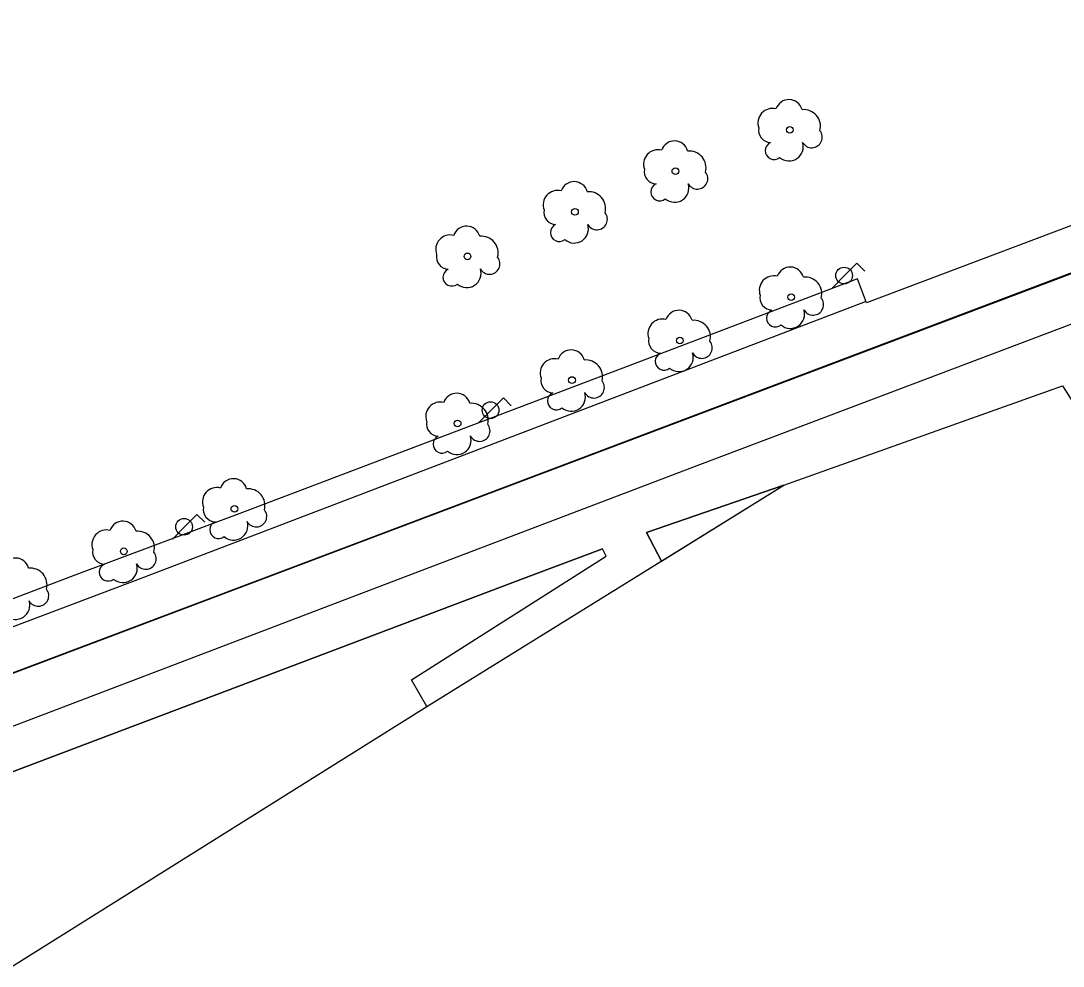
# Model space of a CAD drawing. Extents: x 282771 to 285132, y 4823109 to 4825496.
# Drawn here: x 283960.8 to 284040.2, y 4824265.9 to 4824337.9 of the extents above; entities that cross this region are included whole.
import ezdxf

# ---------------------------------------------------------------- set-up
doc = ezdxf.new("R2010")
doc.units = 0
for name, color, linetype in [('ACERA-BORDILLO', 7, 'Continuous'), ('ACERA-INTERIOR', 7, 'Continuous'), ('ARBOL', 7, 'Continuous'), ('CALLE-EJE', 7, 'Continuous'), ('FAROLA', 7, 'Continuous'), ('SENAL-VIARIA', 7, 'Continuous'), ('VALLA', 7, 'Continuous'), ('ZONA-VERDE', 7, 'Continuous')]:
    doc.layers.add(name, color=color, linetype=linetype)

msp = doc.modelspace()

# ---------------------------------------------------------------- linework, layer by layer
at = {"layer": 'ACERA-BORDILLO'}
for points in [[(284060.658, 4824329.781), (284025.209, 4824316.411), (284024.529, 4824318.251), (284007.179, 4824311.651), (283977.679, 4824300.442), (283964.599, 4824295.552), (283949.99, 4824289.982), (283930.85, 4824282.692), (283903.14, 4824272.292), (283891.08, 4824268.022), (283873.92, 4824261.552)], [(284048.009, 4824317.511), (284012.489, 4824304.082), (283990.079, 4824295.552), (283934.43, 4824274.362), (283913.91, 4824266.672), (283910.09, 4824265.312)]]:
    msp.add_lwpolyline(points, dxfattribs=at)
at = {"layer": 'ACERA-INTERIOR'}
for points in [[(284009.585, 4824296.755), (284008.444, 4824298.928), (284018.923, 4824302.541)], [(283902.95, 4824226.032), (283891.08, 4824239.192), (283890.56, 4824239.772), (283890.31, 4824240.102), (283889.91, 4824240.682), (283889.6, 4824241.332), (283889.54, 4824241.652), (283889.55, 4824242.032), (283889.56, 4824242.672), (283890, 4824243.882), (283891.08, 4824244.872), (283893.55, 4824247.142), (283909.41, 4824261.292), (283930.36, 4824269.442), (283999.419, 4824295.552), (284005.096, 4824297.676)]]:
    msp.add_lwpolyline(points, dxfattribs=at)
at = {"layer": 'ARBOL'}
for centre in [(284019.366, 4824329.589), (284010.654, 4824326.441), (284003.006, 4824323.342), (283994.826, 4824319.952), (284019.469, 4824316.841), (284010.989, 4824313.551), (284002.779, 4824310.531), (283994.069, 4824307.231), (283977.069, 4824300.722), (283968.649, 4824297.492)]:
    msp.add_circle(centre, 0.255, dxfattribs=at)
for centre, radius, start, end in [((284019.296, 4824330.849), 1.038, 15.64228, 161.38435), ((284018.036, 4824330.119), 1.097, 75.4318, 200.55608), ((284020.426, 4824329.849), 1.272, 345.03273, 95.79925), ((284017.926, 4824329.549), 0.935, 168.59898, 268.13236), ((284021.036, 4824329.019), 0.797, 208.96246, 38.99103), ((284010.584, 4824327.701), 1.038, 15.64228, 161.38435), ((284018.166, 4824327.999), 0.672, 113.73672, 309.4725), ((284019.306, 4824328.299), 1.086, 228.95447, 17.92796), ((284009.324, 4824326.971), 1.097, 75.4318, 200.55608), ((284011.714, 4824326.701), 1.272, 345.03273, 95.79925), ((284009.214, 4824326.401), 0.935, 168.59898, 268.13236), ((284012.324, 4824325.871), 0.797, 208.96246, 38.99103), ((284002.936, 4824324.602), 1.038, 15.64228, 161.38435), ((284009.454, 4824324.851), 0.672, 113.73672, 309.4725), ((284010.594, 4824325.151), 1.086, 228.95447, 17.92796), ((284001.676, 4824323.872), 1.097, 75.4318, 200.55608), ((284004.066, 4824323.602), 1.272, 345.03273, 95.79925), ((284001.566, 4824323.302), 0.935, 168.59898, 268.13236), ((284004.676, 4824322.772), 0.797, 208.96246, 38.99103), ((283994.756, 4824321.212), 1.038, 15.64228, 161.38435), ((284001.806, 4824321.752), 0.672, 113.73672, 309.4725), ((284002.946, 4824322.052), 1.086, 228.95447, 17.92796), ((283993.496, 4824320.482), 1.097, 75.4318, 200.55608), ((283995.886, 4824320.212), 1.272, 345.03273, 95.79925), ((283993.386, 4824319.912), 0.935, 168.59898, 268.13236), ((283996.496, 4824319.382), 0.797, 208.96246, 38.99103), ((283993.626, 4824318.362), 0.672, 113.73672, 309.4725), ((283994.766, 4824318.662), 1.086, 228.95447, 17.92796), ((284019.399, 4824318.101), 1.038, 15.64228, 161.38435), ((284018.139, 4824317.371), 1.097, 75.4318, 200.55608), ((284020.529, 4824317.101), 1.272, 345.03273, 95.79925), ((284018.029, 4824316.801), 0.935, 168.59898, 268.13236), ((284021.139, 4824316.271), 0.797, 208.96246, 38.99103), ((284010.919, 4824314.811), 1.038, 15.64228, 161.38435), ((284018.269, 4824315.251), 0.672, 113.73672, 309.4725), ((284019.409, 4824315.551), 1.086, 228.95447, 17.92796), ((284009.659, 4824314.081), 1.097, 75.4318, 200.55608), ((284012.049, 4824313.811), 1.272, 345.03273, 95.79925), ((284009.549, 4824313.511), 0.935, 168.59898, 268.13236), ((284012.659, 4824312.981), 0.797, 208.96246, 38.99103), ((284002.709, 4824311.791), 1.038, 15.64228, 161.38435), ((284009.789, 4824311.961), 0.672, 113.73672, 309.4725), ((284010.929, 4824312.261), 1.086, 228.95447, 17.92796), ((284001.449, 4824311.061), 1.097, 75.4318, 200.55608), ((284003.839, 4824310.791), 1.272, 345.03273, 95.79925), ((284001.339, 4824310.491), 0.935, 168.59898, 268.13236), ((284004.449, 4824309.961), 0.797, 208.96246, 38.99103), ((283993.999, 4824308.491), 1.038, 15.64228, 161.38435), ((284001.579, 4824308.941), 0.672, 113.73672, 309.4725), ((284002.719, 4824309.241), 1.086, 228.95447, 17.92796), ((283992.739, 4824307.761), 1.097, 75.4318, 200.55608), ((283995.129, 4824307.491), 1.272, 345.03273, 95.79925), ((283992.629, 4824307.191), 0.935, 168.59898, 268.13236), ((283995.739, 4824306.662), 0.797, 208.96246, 38.99103), ((283992.869, 4824305.642), 0.672, 113.73672, 309.4725), ((283994.009, 4824305.942), 1.086, 228.95447, 17.92796), ((283976.999, 4824301.982), 1.038, 15.64228, 161.38435), ((283975.739, 4824301.252), 1.097, 75.4318, 200.55608), ((283978.129, 4824300.982), 1.272, 345.03273, 95.79925), ((283975.629, 4824300.682), 0.935, 168.59898, 268.13236), ((283978.739, 4824300.152), 0.797, 208.96246, 38.99103), ((283967.319, 4824298.022), 1.097, 75.4318, 200.55608), ((283968.579, 4824298.752), 1.038, 15.64228, 161.38435), ((283975.869, 4824299.132), 0.672, 113.73672, 309.4725), ((283977.009, 4824299.432), 1.086, 228.95447, 17.92796), ((283969.709, 4824297.752), 1.272, 345.03273, 95.79925), ((283967.209, 4824297.452), 0.935, 168.59898, 268.13236), ((283960.399, 4824295.942), 1.038, 15.64228, 161.38435), ((283970.319, 4824296.922), 0.797, 208.96246, 38.99103), ((283961.529, 4824294.942), 1.272, 345.03273, 95.79925), ((283967.449, 4824295.902), 0.672, 113.73672, 309.4725), ((283968.589, 4824296.202), 1.086, 228.95447, 17.92796), ((283962.139, 4824294.112), 0.797, 208.96246, 38.99103), ((283960.409, 4824293.392), 1.086, 228.95447, 17.92796)]:
    msp.add_arc(centre, radius, start, end, dxfattribs=at)
at = {"layer": 'CALLE-EJE'}
msp.add_lwpolyline([(284041.389, 4824318.861), (283906.52, 4824267.932), (283885.516, 4824260.075), (283848.361, 4824246.862), (283795.247, 4824229.369), (283788.98, 4824227.47), (283717.226, 4824205.325), (283709.015, 4824202.547), (283660.368, 4824187.509)], dxfattribs=at)
at = {"layer": 'FAROLA'}
for p, q in [((284024.479, 4824319.421), (284023.539, 4824318.491)), ((284025.069, 4824318.831), (284024.479, 4824319.421)), ((284023.539, 4824318.491), (284022.609, 4824317.551)), ((283997.559, 4824309.171), (283996.619, 4824308.241)), ((283998.149, 4824308.581), (283997.559, 4824309.171)), ((283996.619, 4824308.241), (283995.689, 4824307.301)), ((283974.219, 4824300.292), (283973.279, 4824299.362)), ((283974.809, 4824299.702), (283974.219, 4824300.292)), ((283973.279, 4824299.362), (283972.349, 4824298.422))]:
    msp.add_line(p, q, dxfattribs=at)
for centre in [(284023.499, 4824318.491), (283996.579, 4824308.241), (283973.239, 4824299.362)]:
    msp.add_circle(centre, 0.637, dxfattribs=at)
at = {"layer": 'SENAL-VIARIA'}
for points in [[(284113.193, 4824346.084), (283985.378, 4824297.725), (283885.516, 4824260.075), (283845.771, 4824246.08), (283795.247, 4824229.369)], [(283924.611, 4824278.308), (283970.259, 4824295.552), (284025.129, 4824316.511)]]:
    msp.add_lwpolyline(points, dxfattribs=at)
at = {"layer": 'VALLA'}
for points in [[(283991.723, 4824285.689), (284018.923, 4824302.541), (284040.134, 4824310.093), (284053.909, 4824288.392), (284061.678, 4824266.992), (284069.688, 4824269.572)], [(283859.374, 4824188.166), (283902.95, 4824226.032), (283912.806, 4824233.886), (283932.27, 4824248.179), (283944.373, 4824256.043), (283991.723, 4824285.689)]]:
    msp.add_lwpolyline(points, dxfattribs=at)
at = {"layer": 'ZONA-VERDE'}
for p, q in [((284009.585, 4824296.755), (284018.923, 4824302.541)), ((283991.723, 4824285.689), (283990.567, 4824287.707))]:
    msp.add_line(p, q, dxfattribs=at)
for points in [[(284018.923, 4824302.541), (284008.444, 4824298.928), (284009.585, 4824296.755)], [(284005.096, 4824297.676), (283999.419, 4824295.552), (283930.36, 4824269.442), (283909.41, 4824261.292), (283893.55, 4824247.142), (283891.08, 4824244.872), (283890, 4824243.882), (283889.56, 4824242.672), (283889.55, 4824242.032), (283889.54, 4824241.652), (283889.6, 4824241.332), (283889.91, 4824240.682), (283890.31, 4824240.102), (283890.56, 4824239.772), (283891.08, 4824239.192), (283902.95, 4824226.032)], [(283990.567, 4824287.707), (284005.376, 4824297.117), (284005.096, 4824297.676)], [(283902.95, 4824226.032), (283912.806, 4824233.886), (283932.27, 4824248.179), (283944.373, 4824256.043), (283991.723, 4824285.689)]]:
    msp.add_lwpolyline(points, dxfattribs=at)

doc.saveas('drawing.dxf')
